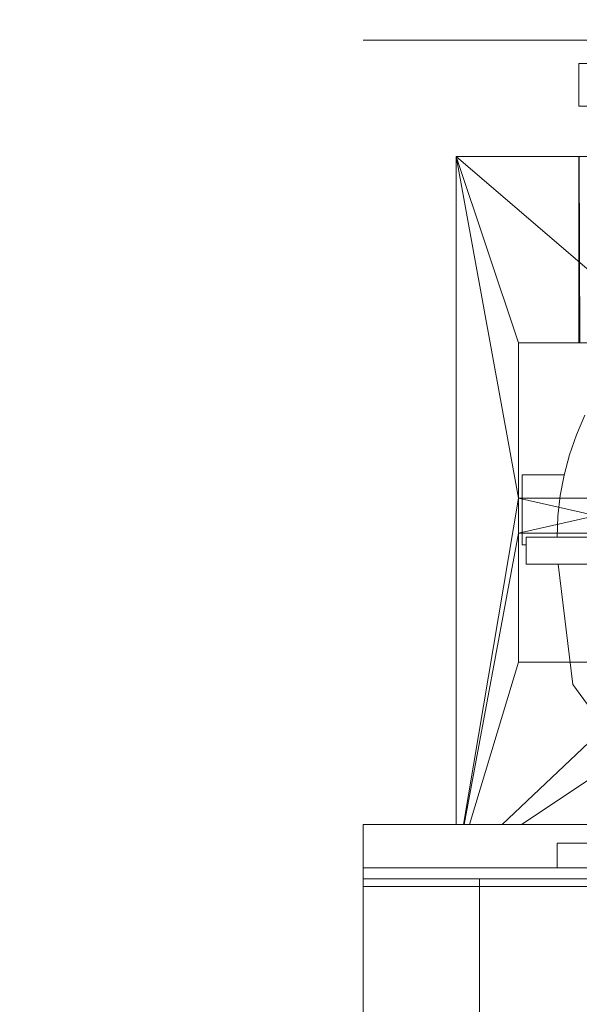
# Model space of a CAD drawing. Header units: millimetres. Extents: x -2233 to 65662, y -50530 to 6847.
# Tile 596 of 656: x 23308 to 24029, y 1088 to 2356. Entities that reach past the tile are written whole.
import ezdxf

# ---------------------------------------------------------------- set-up
doc = ezdxf.new("R2010")
doc.units = ezdxf.units.MM
for name, color, linetype, lineweight in [('COTAS_O', 1, 'Continuous', 0), ('COTAS_P', 1, 'Continuous', 0), ('lateral_briquetadora', 7, 'Continuous', 0)]:
    doc.layers.add(name, color=color, linetype=linetype, lineweight=lineweight)
doc.dimstyles.new('R19_100', dxfattribs={"dimtxt": 250, "dimasz": 150, "dimexe": 150, "dimexo": 80, "dimgap": 100, "dimtad": 1, "dimtih": 1, "dimtoh": 1, "dimdsep": 46, "dimcen": 0.09, "dimadec": 0, "dimazin": 0, "dimtfac": 1, "dimtdec": 4, "dimtofl": 0, "dimtmove": 0, "dimatfit": 3, "dimfxl": 1, "dimtolj": 1, "dimtzin": 0, "dimarcsym": 0})

# ---------------------------------------------------------------- blocks, each defined once
blk = doc.blocks.new('DIM_R32_4')
at = {"layer": 'COTAS_P'}
for p, q in [((15248.4, 1279.1), (24311.8, 4109.1)), ((24311.8, 4109.1), (24155.2, 4107.3)), ((24311.8, 4109.1), (24182.1, 4021.4)), ((24580.1, 3250), (24311.8, 4109.1)), ((15248.4, 1279.1), (15378.1, 1366.8)), ((15248.4, 1279.1), (15405, 1280.8)), ((15516.6, 420), (15248.4, 1279.1))]:
    blk.add_line(p, q, dxfattribs=at)
blk.add_text('9495 P', height=250, rotation=17.3406, dxfattribs=at).set_placement((19750.3, 2789.5))
blk = doc.blocks.new('DIM_R32_23')
at = {"layer": 'COTAS_O'}
for p, q in [((23750.1, 2330), (24450.1, 2330)), ((24450.1, 2330), (24405.1, 2180)), ((24450.1, 0), (24450.1, 2330)), ((24450.1, 2330), (24495.1, 2180)), ((24450.1, 0), (24405.1, 150)), ((24450.1, 0), (24495.1, 150)), ((23750.1, 0), (24450.1, 0))]:
    blk.add_line(p, q, dxfattribs=at)
blk.add_text('2330 O', height=250, rotation=90, dxfattribs=at).set_placement((24350.1, 1165))

msp = doc.modelspace()

# ---------------------------------------------------------------- linework, layer by layer
at = {"layer": 'lateral_briquetadora'}
for p, q in [((24028.067, 2300), (24072.067, 2300)), ((24028.067, 2300), (24028.067, 2245)), ((24028.067, 2245), (24072.067, 2245)), ((23870.067, 2180), (24150.067, 1940)), ((24350.067, 2180), (23870.067, 2180)), ((23870.067, 2180), (23950.067, 1940)), ((23870.067, 2180), (23950.067, 1740)), ((23870.067, 2180), (23870.067, 1320)), ((24054.359, 2180), (23870.067, 2180)), ((24052.224, 2180), (23870.067, 2180)), ((24050.067, 2180), (23870.067, 2180)), ((24047.911, 2180), (23870.067, 2180)), ((24045.775, 2180), (23870.067, 2180)), ((24043.681, 2180), (23870.067, 2180)), ((24041.648, 2180), (23870.067, 2180)), ((24039.697, 2180), (23870.067, 2180)), ((24037.845, 2180), (23870.067, 2180)), ((24036.111, 2180), (23870.067, 2180)), ((24034.511, 2180), (23870.067, 2180)), ((24033.061, 2180), (23870.067, 2180)), ((24031.775, 2180), (23870.067, 2180)), ((24030.665, 2180), (23870.067, 2180)), ((24029.742, 2180), (23870.067, 2180)), ((24029.015, 2180), (23870.067, 2180)), ((24028.49, 2180), (23870.067, 2180)), ((24028.173, 2180), (23870.067, 2180)), ((24028.067, 2180), (23870.067, 2180)), ((24028.067, 2180), (24028.173, 1940)), ((24028.067, 1940), (24028.067, 2180)), ((24028.067, 2180), (24028.173, 2180)), ((24028.173, 2180), (24028.49, 1940)), ((24028.173, 1940), (24028.173, 2180)), ((24028.173, 2180), (24028.49, 2180)), ((24028.49, 2180), (24029.015, 1940)), ((24028.49, 1940), (24028.49, 2180)), ((24028.49, 2180), (24029.015, 2180)), ((23950.067, 1940), (23950.067, 1740)), ((23950.067, 1940), (24150.067, 1940)), ((24036.111, 1940), (23950.067, 1940)), ((23950.067, 1940), (24034.511, 1940)), ((23950.067, 1940), (24033.061, 1940)), ((23950.067, 1940), (24031.775, 1940)), ((24037.845, 1940), (23950.067, 1940)), ((23950.067, 1940), (24030.665, 1940)), ((24039.697, 1940), (23950.067, 1940)), ((24041.648, 1940), (23950.067, 1940)), ((23950.067, 1940), (24029.742, 1940)), ((24043.681, 1940), (23950.067, 1940)), ((23950.067, 1940), (24029.015, 1940)), ((24045.775, 1940), (23950.067, 1940)), ((23950.067, 1940), (24028.49, 1940)), ((24047.911, 1940), (23950.067, 1940)), ((23950.067, 1940), (24028.173, 1940)), ((24050.067, 1940), (23950.067, 1940)), ((23950.067, 1940), (24028.067, 1940)), ((24028.173, 1940), (24028.067, 1940)), ((24028.49, 1940), (24028.173, 1940)), ((24029.015, 1940), (24028.49, 1940)), ((24025.01, 1821.79), (24035.844, 1846.9)), ((24016.082, 1796.116), (24025.01, 1821.79)), ((24009.098, 1769.987), (24016.082, 1796.116)), ((24009.102, 1770), (23955.067, 1770)), ((23955.067, 1770), (23955.067, 1680)), ((24004.088, 1743.516), (24009.098, 1769.987)), ((24009.098, 1769.987), (24009.102, 1770)), ((23950.067, 1740), (23879.479, 1320)), ((23950.067, 1740), (23950.067, 1695)), ((24150.067, 1695), (23950.067, 1740)), ((24150.067, 1740), (23950.067, 1740)), ((23950.067, 1695), (24150.067, 1740)), ((24001.074, 1716.815), (24004.088, 1743.516)), ((24000.067, 1690), (24001.074, 1716.815)), ((23950.067, 1695), (23880.462, 1320)), ((23950.067, 1695), (23950.067, 1529)), ((23950.067, 1695), (24150.067, 1695)), ((23960.067, 1690), (24000.067, 1690)), ((24045.413, 1690), (23960.067, 1690)), ((24278.603, 1690), (23960.067, 1690)), ((23960.067, 1690), (23960.067, 1655)), ((23960.067, 1690), (23960.067, 1680)), ((24070.067, 1690), (24000.067, 1690)), ((24940.067, 1690), (24000.067, 1690)), ((23960.067, 1680), (23955.067, 1680)), ((24052.227, 1655), (23960.067, 1655)), ((24289.677, 1655), (23960.067, 1655)), ((24289.677, 1655), (24001.28, 1655)), ((24052.227, 1655), (24001.28, 1655)), ((24020.067, 1500), (24001.28, 1655)), ((23950.067, 1529), (23886.973, 1320)), ((24150.067, 1529), (23929.237, 1320)), ((24150.067, 1529), (23950.067, 1529)), ((23954.067, 1320), (24230.067, 1504)), ((24110.067, 1377.857), (24020.067, 1500)), ((24160.067, 1310), (24020.067, 1500)), ((23750.067, 1320), (25950.067, 1320)), ((23750.067, 1320), (23750.067, 1264)), ((23870.067, 1320), (23879.479, 1320)), ((23870.067, 1320), (25830.067, 1320)), ((23879.479, 1320), (23880.462, 1320)), ((23880.462, 1320), (23886.973, 1320)), ((23886.973, 1320), (23929.237, 1320)), ((23929.237, 1320), (23954.067, 1320)), ((23954.067, 1320), (25456.734, 1320)), ((24243.401, 1320), (23954.067, 1320)), ((24980.067, 1296), (24000.067, 1296)), ((24000.067, 1296), (24000.067, 1264)), ((23750.067, 1240), (23750.067, 1264)), ((23750.067, 1264), (25950.067, 1264)), ((23750.067, 1250), (23750.067, 1264)), ((23750.067, 1264), (24150.067, 1264)), ((24980.067, 1264), (24000.067, 1264)), ((23750.067, 1250), (23900.067, 1250)), ((23750.067, 1240), (23750.067, 1250)), ((23750.067, 1250), (25950.067, 1250)), ((23900.067, 1240), (23900.067, 1250)), ((23900.067, 1250), (25800.067, 1250)), ((23900.067, 1250), (24150.067, 1250)), ((23750.067, 1240), (23900.067, 1240)), ((23750.067, 1060), (23750.067, 1240)), ((23750.067, 1240), (25950.067, 1240)), ((23900.067, 1060), (23900.067, 1240)), ((23900.067, 1240), (25800.067, 1240))]:
    msp.add_line(p, q, dxfattribs=at)

# ---------------------------------------------------------------- dimensions: what is measured, and where the dimension line sits
at = {"layer": 'COTAS_O'}
dim = msp.add_aligned_dim(p1=(23750.067, 0), p2=(23750.067, 2330), distance=-700, text='<> O', dimstyle='R19_100', dxfattribs=at)
dim.commit()
dim.dimension.update_dxf_attribs({"geometry": 'DIM_R32_23', "text_midpoint": (24450.067, 1165)})
at = {"layer": 'COTAS_P'}
dim = msp.add_aligned_dim(p1=(15516.618, 420), p2=(24580.067, 3250), distance=900, text='<> P', dimstyle='R19_100', dxfattribs=at)
dim.commit()
dim.dimension.update_dxf_attribs({"geometry": 'DIM_R32_4', "text_midpoint": (19780.096, 2694.095)})

doc.saveas('drawing.dxf')
